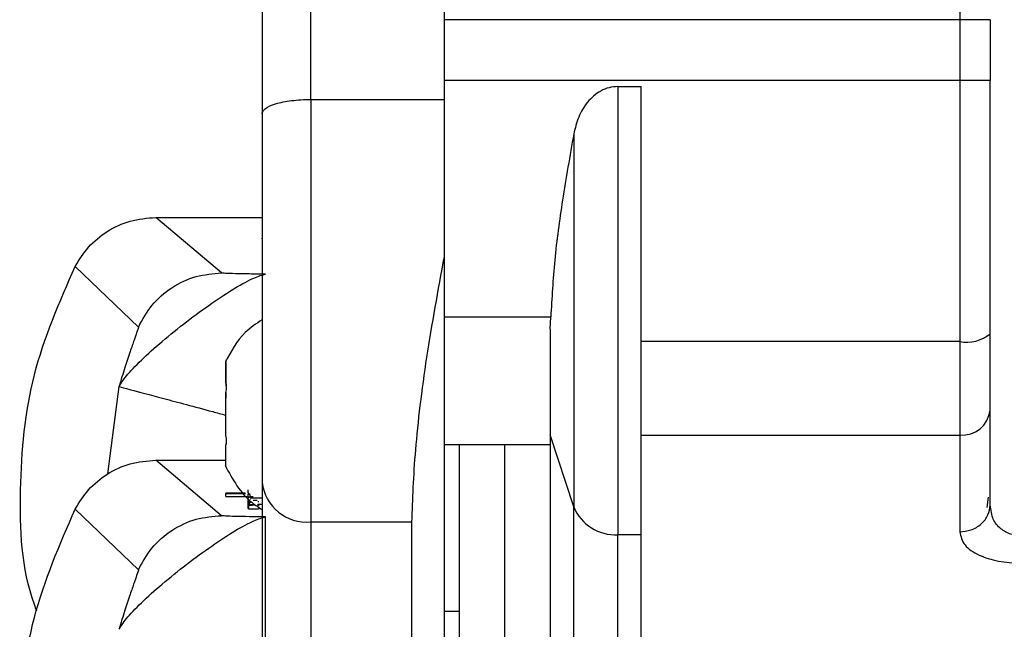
# Model space of a CAD drawing. Header units: inches. Extents: x 170 to 312, y 215 to 248.
# Tile 500 of 529: x 274.8586 to 274.9385, y 243.2571 to 243.3066. Entities that reach past the tile are written whole.
import ezdxf

# ---------------------------------------------------------------- set-up
doc = ezdxf.new("R2010")
doc.units = ezdxf.units.IN
doc.header["$LTSCALE"] = 0.25
doc.header["$MEASUREMENT"] = 0
doc.layers.add('MOTOR LH', color=7, linetype='Continuous')

msp = doc.modelspace()

# ---------------------------------------------------------------- linework, layer by layer
at = {"layer": 'MOTOR LH'}
for p, q in [((274.8821993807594, 243.3000819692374), (274.8821979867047, 243.3926751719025)), ((274.8930247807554, 243.3911875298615), (274.8930261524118, 243.3000821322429)), ((274.9348559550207, 243.3602622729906), (274.9348571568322, 243.2804383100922)), ((274.9348567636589, 243.3065526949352), (274.8930260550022, 243.3065520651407)), ((274.9373173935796, 243.3065527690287), (274.9373174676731, 243.3016315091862)), ((274.9348568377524, 243.3016314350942), (274.8930261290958, 243.3016308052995)), ((274.9071077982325, 243.3011266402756), (274.9090202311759, 243.3011266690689)), ((274.9071077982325, 243.3011266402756), (274.9071083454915, 243.2647779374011)), ((274.8821993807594, 243.3000819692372), (274.8930261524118, 243.3000821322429)), ((274.8821993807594, 243.3000819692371), (274.8821998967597, 243.2658094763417)), ((274.8930261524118, 243.3000821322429), (274.893026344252, 243.2873401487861)), ((274.9035426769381, 243.2972948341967), (274.9035431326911, 243.2670239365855)), ((274.8696351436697, 243.2905127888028), (274.8782625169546, 243.2905129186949)), ((274.8749622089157, 243.2860059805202), (274.8696351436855, 243.2905127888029)), ((274.8781951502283, 243.2888210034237), (274.8781951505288, 243.2888010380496)), ((274.8930263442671, 243.2873391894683), (274.8930269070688, 243.2499587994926)), ((274.8630869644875, 243.2865354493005), (274.8682192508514, 243.2816199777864)), ((274.9373177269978, 243.2844074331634), (274.9373177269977, 243.2844074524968)), ((274.8930264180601, 243.282437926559), (274.9016736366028, 243.2824380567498)), ((274.9016389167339, 243.2814614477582), (274.9016736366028, 243.2824380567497)), ((274.9348571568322, 243.2804383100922), (274.9090205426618, 243.2804379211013)), ((274.9348571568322, 243.2804383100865), (274.9348573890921, 243.2650117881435)), ((274.8753099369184, 243.2788321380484), (274.8753099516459, 243.2778539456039)), ((274.875309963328, 243.2770779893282), (274.8753099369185, 243.2788321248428)), ((274.8753099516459, 243.2778539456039), (274.8753099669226, 243.2768392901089)), ((274.8657322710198, 243.2697003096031), (274.8666679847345, 243.2767890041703)), ((274.875309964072, 243.2770285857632), (274.8753099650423, 243.2769641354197)), ((274.8753099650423, 243.2769641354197), (274.8753555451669, 243.2769641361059)), ((274.8753099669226, 243.2768392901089), (274.8753731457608, 243.2768392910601)), ((274.8753099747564, 243.2763194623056), (274.8753099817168, 243.2758566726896)), ((274.8753100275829, 243.2728102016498), (274.8753099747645, 243.2763183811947)), ((274.9373179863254, 243.267182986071), (274.9373178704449, 243.2748796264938)), ((274.8753100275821, 243.2728103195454), (274.8753100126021, 243.2738052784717)), ((274.9035431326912, 243.2670239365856), (274.9016387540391, 243.272887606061)), ((274.9090206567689, 243.2728589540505), (274.9348572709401, 243.2728593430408)), ((274.8753588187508, 243.2721645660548), (274.8753100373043, 243.2721645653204)), ((274.875358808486, 243.272164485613), (274.8753100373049, 243.2721644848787)), ((274.8753100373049, 243.2721644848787), (274.8753100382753, 243.2721000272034)), ((274.8753100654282, 243.2702965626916), (274.8753100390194, 243.2720506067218)), ((274.8753100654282, 243.2702965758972), (274.8753100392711, 243.2720339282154)), ((274.893026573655, 243.2721034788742), (274.9016387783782, 243.2721036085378)), ((274.8942568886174, 243.2721034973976), (274.8942571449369, 243.2550789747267)), ((274.8979481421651, 243.2516021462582), (274.8979478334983, 243.2721035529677)), ((274.8696354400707, 243.2708241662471), (274.8753100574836, 243.270824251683)), ((274.8749625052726, 243.2663173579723), (274.8696354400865, 243.2708241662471)), ((274.8771336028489, 243.2681797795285), (274.8771335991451, 243.2684257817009)), ((274.8768876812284, 243.2681427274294), (274.8753234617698, 243.2681427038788)), ((274.8753234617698, 243.2681427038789), (274.8753234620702, 243.2681227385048)), ((274.8753234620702, 243.2681227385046), (274.8769021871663, 243.2681227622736)), ((274.875323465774, 243.2678767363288), (274.8753234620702, 243.2681227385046)), ((274.875323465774, 243.2678767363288), (274.8770809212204, 243.2678767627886)), ((274.8771336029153, 243.2681752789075), (274.8771837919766, 243.2681681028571)), ((274.8771336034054, 243.2681427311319), (274.8771336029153, 243.2681752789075)), ((274.8771336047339, 243.2680544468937), (274.8772528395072, 243.268039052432)), ((274.8771336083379, 243.2678150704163), (274.8771336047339, 243.2680544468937)), ((274.8771336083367, 243.2678150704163), (274.87719201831, 243.2678040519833)), ((274.8771336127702, 243.2675205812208), (274.877133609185, 243.2677587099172)), ((274.8772786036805, 243.2680197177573), (274.877278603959, 243.2680012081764)), ((274.8772786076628, 243.2677552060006), (274.877278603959, 243.2680012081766)), ((274.8772786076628, 243.2677552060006), (274.8782628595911, 243.2677552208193)), ((274.8772786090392, 243.2676636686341), (274.8772786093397, 243.26764370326)), ((274.9371593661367, 243.2678104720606), (274.9370590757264, 243.2669771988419)), ((274.8630872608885, 243.2668468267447), (274.8682195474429, 243.2619313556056)), ((274.8771336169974, 243.2672397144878), (274.8771336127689, 243.2675205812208)), ((274.8771336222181, 243.2668928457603), (274.8771336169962, 243.2672397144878)), ((274.8771757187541, 243.2668783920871), (274.8771757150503, 243.2671243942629)), ((274.8771757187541, 243.2668783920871), (274.8779521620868, 243.2668784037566)), ((274.8772224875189, 243.2672050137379), (274.8772224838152, 243.2674510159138)), ((274.8772786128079, 243.2674132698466), (274.8772786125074, 243.2674332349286)), ((274.8772786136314, 243.2673585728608), (274.8772786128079, 243.2674132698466)), ((274.8772786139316, 243.2673386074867), (274.8772786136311, 243.2673585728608)), ((274.8780569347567, 243.2672257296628), (274.8780569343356, 243.2672536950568)), ((274.9035434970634, 243.2428520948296), (274.9035431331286, 243.2670239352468)), ((274.9374101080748, 243.2667339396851), (274.9373179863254, 243.2671829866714)), ((274.8785424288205, 243.2539228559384), (274.8785422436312, 243.2662231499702)), ((274.8821998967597, 243.2658094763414), (274.8903893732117, 243.2658095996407)), ((274.8821998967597, 243.2658094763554), (274.8822002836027, 243.2401161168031)), ((274.8903893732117, 243.2658095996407), (274.8903897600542, 243.2401162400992)), ((274.909020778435, 243.2647779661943), (274.9071083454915, 243.2647779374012)), ((274.907108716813, 243.2401164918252), (274.9071083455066, 243.2647779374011)), ((274.8942570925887, 243.2585558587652), (274.8930267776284, 243.2585558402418))]:
    msp.add_line(p, q, dxfattribs=at)
at = {"layer": 'MOTOR LH', "flags": 128}
for points in [[(274.9373173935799, 243.306552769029), (274.9372701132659, 243.3065527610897), (274.9371300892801, 243.3065527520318), (274.9369027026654, 243.3065527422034), (274.9365966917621, 243.3065527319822), (274.9362238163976, 243.3065527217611), (274.9357984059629, 243.3065527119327), (274.9353368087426, 243.3065527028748), (274.9348567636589, 243.3065526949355)], [(274.9373174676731, 243.3016315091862), (274.9372701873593, 243.301631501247), (274.9371301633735, 243.3016314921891), (274.9369027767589, 243.3016314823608), (274.9365967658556, 243.3016314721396), (274.9362238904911, 243.3016314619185), (274.9357984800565, 243.3016314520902), (274.9353368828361, 243.3016314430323), (274.9348568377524, 243.301631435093)]]:
    msp.add_lwpolyline(points, dxfattribs=at)
at = {"layer": 'MOTOR LH'}
for centre, radius, start, end in [((274.9354303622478, 243.2832768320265), 0.002895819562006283, 258.5833392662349, 310.6753556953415), ((274.9350577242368, 243.2751237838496), 0.002273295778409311, 264.9412374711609, 353.8344048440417), ((274.8818670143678, 243.2694214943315), 0.00362732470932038, 186.4768017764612, 275.2654865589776), ((274.9069092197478, 243.2684144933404), 0.003642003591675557, 202.4459006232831, 273.1341969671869)]:
    msp.add_arc(centre, radius, start, end, dxfattribs=at)
for points, knots in [([(274.8782610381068, 243.3887380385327), (274.8782610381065, 243.3887380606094), (274.8782610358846, 243.3888856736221), (274.8782610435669, 243.3883752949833), (274.878261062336, 243.3871286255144), (274.8782610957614, 243.3849084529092), (274.8782611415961, 243.3818640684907), (274.878261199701, 243.3780047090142), (274.8782612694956, 243.3733689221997), (274.878261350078, 243.3680166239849), (274.8782614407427, 243.3619946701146), (274.8782615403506, 243.3553787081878), (274.878261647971, 243.3482305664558), (274.8782617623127, 243.3406360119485), (274.8782618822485, 243.3326699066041), (274.8782620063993, 243.3244238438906), (274.8782621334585, 243.3159846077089), (274.878262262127, 243.307438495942), (274.8782623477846, 243.3017491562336), (274.8782623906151, 243.2989043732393)], [0, 0, 0, 0, 9.349440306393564e-06, 0.06251374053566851, 0.1250081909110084, 0.187512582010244, 0.2500070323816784, 0.3125114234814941, 0.3750058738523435, 0.437510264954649, 0.5000047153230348, 0.5625088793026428, 0.6250035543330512, 0.6875077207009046, 0.7500023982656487, 0.8125067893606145, 0.8750012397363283, 0.9374981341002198, 0.9999999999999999, 0.9999999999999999, 0.9999999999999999, 0.9999999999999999]), ([(274.9071077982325, 243.3011266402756), (274.9068725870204, 243.3011089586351), (274.906395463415, 243.3010730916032), (274.9055078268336, 243.3007006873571), (274.9046000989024, 243.2999036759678), (274.903875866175, 243.2986666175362), (274.9036539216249, 243.2977528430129), (274.9035426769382, 243.2972948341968)], [0, 0, 0, 0, 0.1243862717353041, 0.2523163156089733, 0.5026983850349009, 0.7507388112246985, 1, 1, 1, 1]), ([(274.8782623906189, 243.2989043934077), (274.878264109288, 243.2989317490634), (274.8782689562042, 243.2990088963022), (274.8783333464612, 243.2991601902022), (274.8785824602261, 243.2994268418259), (274.8791441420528, 243.2996895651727), (274.8799364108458, 243.2998855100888), (274.8806339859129, 243.2999971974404), (274.8813948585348, 243.3000679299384), (274.8819330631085, 243.3000773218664), (274.8821993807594, 243.3000819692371)], [0, 0, 0, 0, 0.04396355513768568, 0.1239841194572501, 0.2485067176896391, 0.4974988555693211, 0.6263221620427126, 0.7479481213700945, 0.8752781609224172, 1, 1, 1, 1]), ([(274.9035426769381, 243.2972948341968), (274.9032256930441, 243.2954986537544), (274.9026217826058, 243.2920766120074), (274.9019435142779, 243.2871138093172), (274.901762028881, 243.283969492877), (274.9016736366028, 243.2824380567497)], [0, 0, 0, 0, 0.3617099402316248, 0.6891214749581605, 0.9999999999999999, 0.9999999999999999, 0.9999999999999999, 0.9999999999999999]), ([(274.8630869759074, 243.2865354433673), (274.8634242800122, 243.287080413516), (274.864110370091, 243.2881889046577), (274.8656688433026, 243.2894515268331), (274.8675440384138, 243.2903398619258), (274.8689310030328, 243.2904545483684), (274.8696351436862, 243.2905127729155)], [0, 0, 0, 0, 0.2379336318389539, 0.4839665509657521, 0.7380177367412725, 1, 1, 1, 1]), ([(274.8930263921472, 243.2873396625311), (274.892518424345, 243.2845925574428), (274.8915021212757, 243.2790963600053), (274.8905745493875, 243.2713276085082), (274.8904509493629, 243.2676444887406), (274.8903893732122, 243.2658095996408)], [0, 0, 0, 0, 0.3339764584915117, 0.6681945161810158, 1, 1, 1, 1]), ([(274.8599809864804, 243.2585785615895), (274.8599145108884, 243.258752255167), (274.8587287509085, 243.2618505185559), (274.8584580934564, 243.2684589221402), (274.8592906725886, 243.2778694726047), (274.8618215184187, 243.2836467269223), (274.8630869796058, 243.2865354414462)], [0, 0, 0, 0, 0.01941235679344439, 0.3462683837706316, 0.6731243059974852, 1, 1, 1, 1]), ([(274.8682194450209, 243.2816202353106), (274.8685533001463, 243.2822316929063), (274.8692353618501, 243.2834808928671), (274.8708900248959, 243.2848912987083), (274.8728499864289, 243.285831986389), (274.8742680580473, 243.2859487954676), (274.8749621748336, 243.2860059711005)], [0, 0, 0, 0, 0.2447396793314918, 0.4999999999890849, 0.7552603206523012, 1, 1, 1, 1]), ([(274.8785419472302, 243.2859117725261), (274.8780886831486, 243.2859156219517), (274.8771615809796, 243.2859234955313), (274.8760574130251, 243.2859462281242), (274.8751935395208, 243.2859737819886), (274.8750381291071, 243.285995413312), (274.8749622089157, 243.2860059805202)], [0, 0, 0, 0, 0.2457371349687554, 0.5026284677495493, 0.7570269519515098, 0.9999999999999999, 0.9999999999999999, 0.9999999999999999, 0.9999999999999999]), ([(274.8666637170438, 243.2767901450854), (274.8668160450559, 243.277049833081), (274.8671209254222, 243.2775695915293), (274.8683926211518, 243.2789122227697), (274.8701057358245, 243.2804447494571), (274.8721155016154, 243.282075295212), (274.8742104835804, 243.283589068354), (274.8760991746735, 243.284838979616), (274.8777042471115, 243.285698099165), (274.8782627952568, 243.285840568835), (274.8785419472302, 243.285911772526)], [0, 0, 0, 0, 0.1249587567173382, 0.250101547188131, 0.3750450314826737, 0.5000695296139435, 0.6250331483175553, 0.7499863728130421, 0.8750478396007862, 1, 1, 1, 1]), ([(274.8782626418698, 243.282216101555), (274.8777739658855, 243.2818939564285), (274.8764606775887, 243.2810282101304), (274.8757198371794, 243.2796216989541), (274.8752546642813, 243.2787385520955)], [0, 0, 0, 0, 0.3721010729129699, 0.9999999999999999, 0.9999999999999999, 0.9999999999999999, 0.9999999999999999]), ([(274.8682192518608, 243.2816199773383), (274.8682192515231, 243.2816199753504), (274.8682192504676, 243.2816199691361), (274.8682192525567, 243.2816199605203), (274.8682192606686, 243.2816199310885), (274.868219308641, 243.2816198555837), (274.8682195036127, 243.2816195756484), (274.868220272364, 243.2816184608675), (274.8682223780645, 243.281611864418), (274.8682157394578, 243.2815502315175), (274.8681102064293, 243.2812272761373), (274.8678593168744, 243.2805193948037), (274.867528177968, 243.2795767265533), (274.8670981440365, 243.2783185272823), (274.8668129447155, 243.2773151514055), (274.8666637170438, 243.2767901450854)], [0, 0, 0, 0, 6.370814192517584e-06, 1.991547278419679e-05, 6.857021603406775e-05, 0.0002521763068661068, 0.0009644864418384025, 0.003767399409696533, 0.01485464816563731, 0.05857361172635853, 0.2323465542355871, 0.370085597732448, 0.5478451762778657, 0.7634145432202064, 1, 1, 1, 1]), ([(274.8753099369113, 243.2788330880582), (274.8753275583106, 243.2788746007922), (274.8753628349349, 243.2789577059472), (274.8753777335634, 243.2789925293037), (274.8753784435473, 243.2789941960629), (274.8753785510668, 243.2789944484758)], [0, 0, 0, 0, 0.4585624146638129, 0.9180050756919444, 1, 1, 1, 1]), ([(274.8753099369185, 243.2788321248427), (274.8753275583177, 243.2788736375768), (274.8753628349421, 243.2789567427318), (274.8753777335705, 243.2789915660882), (274.8753784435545, 243.2789932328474), (274.8753785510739, 243.2789934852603)], [0, 0, 0, 0, 0.4585624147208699, 0.9180050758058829, 1, 1, 1, 1]), ([(274.8753493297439, 243.2789248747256), (274.8753417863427, 243.2789071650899), (274.8753312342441, 243.2788823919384), (274.8753146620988, 243.2788432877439), (274.8753099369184, 243.2788321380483)], [0, 0, 0, 0, 0.7148721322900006, 1, 1, 1, 1]), ([(274.8666636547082, 243.2767899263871), (274.8668694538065, 243.2767348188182), (274.8672972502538, 243.2766202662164), (274.8700989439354, 243.275870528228), (274.8730364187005, 243.2750845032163), (274.8749526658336, 243.274571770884), (274.8753100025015, 243.2744761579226)], [0, 0, 0, 0, 0.2937131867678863, 0.6105442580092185, 0.9273753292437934, 1, 1, 1, 1]), ([(274.8753099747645, 243.2763183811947), (274.8753276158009, 243.2763902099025), (274.8753629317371, 243.2765340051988), (274.8753828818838, 243.2767470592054), (274.8753736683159, 243.2769235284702), (274.8753442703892, 243.2770286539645), (274.8753182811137, 243.2770660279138), (274.875309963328, 243.2770779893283)], [0, 0, 0, 0, 0.229250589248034, 0.458941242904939, 0.6795282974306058, 0.8974340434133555, 1, 1, 1, 1]), ([(274.8753100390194, 243.2720506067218), (274.8753276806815, 243.2720808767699), (274.8753629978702, 243.2721414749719), (274.8753829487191, 243.2723078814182), (274.875373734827, 243.2725058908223), (274.8753443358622, 243.2726799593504), (274.8753183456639, 243.2727786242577), (274.875310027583, 243.2728102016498)], [0, 0, 0, 0, 0.2292505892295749, 0.4589412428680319, 0.6795282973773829, 0.8974340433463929, 1, 1, 1, 1]), ([(274.9016387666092, 243.2728860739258), (274.9016388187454, 243.2694232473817), (274.9016389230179, 243.2624975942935), (274.9016390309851, 243.2553265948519), (274.9016390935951, 243.2511681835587), (274.9016391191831, 243.2494687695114), (274.9016391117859, 243.2499601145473), (274.9016391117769, 243.2499607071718)], [0, 0, 0, 0, 0.2499245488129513, 0.4998490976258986, 0.749773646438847, 0.999698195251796, 1, 1, 1, 1]), ([(274.8630872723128, 243.2668468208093), (274.8634245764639, 243.2673917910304), (274.8641106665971, 243.2685002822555), (274.8656691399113, 243.2697629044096), (274.8675443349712, 243.2706512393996), (274.8689312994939, 243.2707659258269), (274.8696354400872, 243.2708241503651)], [0, 0, 0, 0, 0.2379336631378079, 0.483966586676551, 0.7380177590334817, 1, 1, 1, 1]), ([(274.8752547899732, 243.2703901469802), (274.875868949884, 243.2692672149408), (274.876647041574, 243.2678445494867), (274.8779816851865, 243.2669927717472), (274.8782628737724, 243.266813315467)], [0, 0, 0, 0, 0.7893156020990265, 0.9999999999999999, 0.9999999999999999, 0.9999999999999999, 0.9999999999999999]), ([(274.8753100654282, 243.2702965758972), (274.8753276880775, 243.2702550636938), (274.8753629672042, 243.270171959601), (274.8753778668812, 243.2701371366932), (274.8753785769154, 243.2701354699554), (274.8753786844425, 243.2701352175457)], [0, 0, 0, 0, 0.458562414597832, 0.918005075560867, 0.9999999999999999, 0.9999999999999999, 0.9999999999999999, 0.9999999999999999]), ([(274.8772878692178, 243.2680723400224), (274.8772332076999, 243.268068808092), (274.8771431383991, 243.268062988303), (274.8771362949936, 243.2680568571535), (274.8771336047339, 243.2680544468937)], [0, 0, 0, 0, 0.6068828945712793, 1, 1, 1, 1]), ([(274.8775406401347, 243.2678413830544), (274.8774653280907, 243.2678392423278), (274.8772791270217, 243.2678339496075), (274.8771523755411, 243.2678246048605), (274.877139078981, 243.2678178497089), (274.8771336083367, 243.2678150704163)], [0, 0, 0, 0, 0.2855788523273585, 0.7060635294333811, 1, 1, 1, 1]), ([(274.8630878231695, 243.2306217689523), (274.8618327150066, 243.2335074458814), (274.8593225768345, 243.2392786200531), (274.8583330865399, 243.2487342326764), (274.8593222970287, 243.2581898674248), (274.8618322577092, 243.2639611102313), (274.8630872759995, 243.2668468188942)], [0, 0, 0, 0, 0.2500079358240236, 0.500000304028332, 0.749992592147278, 1, 1, 1, 1]), ([(274.8771336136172, 243.2674642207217), (274.8771396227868, 243.267462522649), (274.8771553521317, 243.2674580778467), (274.877196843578, 243.2674537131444), (274.8772224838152, 243.2674510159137)], [0, 0, 0, 0, 0.3820355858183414, 1, 1, 1, 1]), ([(274.8771336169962, 243.2672397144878), (274.877142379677, 243.2672359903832), (274.8771638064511, 243.2672268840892), (274.8773512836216, 243.267215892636), (274.877557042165, 243.2672097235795), (274.877618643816, 243.2672078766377)], [0, 0, 0, 0, 0.3264973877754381, 0.7983613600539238, 1, 1, 1, 1]), ([(274.8772298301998, 243.2671509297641), (274.8772014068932, 243.2671490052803), (274.8771434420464, 243.2671450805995), (274.8771369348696, 243.2671409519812), (274.8771336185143, 243.2671388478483)], [0, 0, 0, 0, 0.4903542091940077, 0.9999999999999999, 0.9999999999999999, 0.9999999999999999, 0.9999999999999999]), ([(274.8771336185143, 243.2671388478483), (274.8771361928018, 243.2671367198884), (274.8771420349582, 243.2671318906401), (274.8771636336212, 243.2671270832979), (274.8771757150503, 243.2671243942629)], [0, 0, 0, 0, 0.4406399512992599, 1, 1, 1, 1]), ([(274.8771336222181, 243.2668928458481), (274.877136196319, 243.2668907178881), (274.8771420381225, 243.2668858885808), (274.8771636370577, 243.2668810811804), (274.8771757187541, 243.2668783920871)], [0, 0, 0, 0, 0.4406346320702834, 1, 1, 1, 1]), ([(274.8775727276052, 243.2671593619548), (274.8774968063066, 243.2671582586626), (274.8773491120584, 243.2671561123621), (274.8772688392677, 243.2671526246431), (274.8772298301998, 243.2671509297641)], [0, 0, 0, 0, 0.5140437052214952, 1, 1, 1, 1]), ([(274.877845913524, 243.2675519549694), (274.8777974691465, 243.2675514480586), (274.8776807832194, 243.2675502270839), (274.8775923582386, 243.2675481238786), (274.877540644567, 243.2675468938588)], [0, 0, 0, 0, 0.4151689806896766, 1, 1, 1, 1]), ([(274.8779989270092, 243.2674510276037), (274.8779773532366, 243.2674519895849), (274.8779446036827, 243.2674534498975), (274.8779157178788, 243.2674555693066), (274.8779119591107, 243.2674566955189), (274.8779100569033, 243.2674572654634)], [0, 0, 0, 0, 0.4880931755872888, 0.7409382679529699, 1, 1, 1, 1]), ([(274.8779100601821, 243.2672394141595), (274.8779130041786, 243.2672414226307), (274.8779202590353, 243.2672463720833), (274.8780059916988, 243.2672509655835), (274.8780569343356, 243.2672536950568)], [0, 0, 0, 0, 0.4057966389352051, 1, 1, 1, 1]), ([(274.8779875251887, 243.2672288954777), (274.8779737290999, 243.2672298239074), (274.877946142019, 243.2672316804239), (274.8779166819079, 243.2672352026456), (274.8779126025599, 243.2672377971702), (274.8779100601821, 243.2672394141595)], [0, 0, 0, 0, 0.2737349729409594, 0.5473688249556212, 1, 1, 1, 1]), ([(274.8779100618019, 243.2671317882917), (274.8779116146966, 243.2671327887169), (274.8779151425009, 243.2671350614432), (274.8779503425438, 243.2671378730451), (274.8780003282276, 243.2671393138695), (274.87801513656, 243.2671397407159)], [0, 0, 0, 0, 0.3562365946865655, 0.8092841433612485, 1, 1, 1, 1]), ([(274.8779521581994, 243.2671244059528), (274.8779414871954, 243.26712562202), (274.877920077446, 243.267128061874), (274.8779134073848, 243.2671305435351), (274.8779100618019, 243.2671317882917)], [0, 0, 0, 0, 0.4984179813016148, 1, 1, 1, 1]), ([(274.8779521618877, 243.2668910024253), (274.8779576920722, 243.2668914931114), (274.8779691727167, 243.2668925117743), (274.8779994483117, 243.2668933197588), (274.8780151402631, 243.2668937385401)], [0, 0, 0, 0, 0.4816963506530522, 1, 1, 1, 1]), ([(274.8782174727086, 243.2672202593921), (274.8781766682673, 243.2672213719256), (274.878080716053, 243.2672239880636), (274.8780215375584, 243.2672271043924), (274.8779875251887, 243.2672288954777)], [0, 0, 0, 0, 0.4252579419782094, 1, 1, 1, 1]), ([(274.9371435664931, 243.2663809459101), (274.9371441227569, 243.26638189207), (274.9372862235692, 243.266623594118), (274.9373021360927, 243.2669038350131), (274.9373179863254, 243.2671829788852)], [0, 0, 0, 0, 0.003914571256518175, 1, 1, 1, 1]), ([(274.8666640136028, 243.2571015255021), (274.8668163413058, 243.2573612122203), (274.8671212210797, 243.257880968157), (274.8683929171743, 243.2592236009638), (274.8701060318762, 243.2607561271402), (274.8721157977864, 243.262386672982), (274.8742107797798, 243.2639004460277), (274.8760994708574, 243.2651503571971), (274.8777045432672, 243.2660094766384), (274.8782630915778, 243.2661519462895), (274.8785422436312, 243.2662231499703)], [0, 0, 0, 0, 0.1249587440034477, 0.250101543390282, 0.3750450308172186, 0.5000695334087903, 0.6250331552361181, 0.7499863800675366, 0.875047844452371, 1, 1, 1, 1]), ([(274.8682197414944, 243.2619316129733), (274.8685535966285, 243.2625430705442), (274.8692356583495, 243.2637922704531), (274.8708903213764, 243.2652026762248), (274.8728502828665, 243.2661433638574), (274.8742683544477, 243.26626017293), (274.8749624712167, 243.26631734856)], [0, 0, 0, 0, 0.2447396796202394, 0.499999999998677, 0.7552603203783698, 0.9999999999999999, 0.9999999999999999, 0.9999999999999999, 0.9999999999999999]), ([(274.8785422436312, 243.2662231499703), (274.8780889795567, 243.2662269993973), (274.8771618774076, 243.2662348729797), (274.8760577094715, 243.2662576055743), (274.8751938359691, 243.2662851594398), (274.8750384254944, 243.2663067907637), (274.8749625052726, 243.2663173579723)], [0, 0, 0, 0, 0.2457371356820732, 0.5026284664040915, 0.7570269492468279, 1, 1, 1, 1]), ([(274.9348573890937, 243.265011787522), (274.9351668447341, 243.2650408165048), (274.935642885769, 243.2650854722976), (274.9362163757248, 243.2653560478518), (274.9366085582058, 243.2656368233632), (274.9369329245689, 243.2659817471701), (274.9370740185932, 243.2662491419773), (274.9371435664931, 243.2663809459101)], [0, 0, 0, 0, 0.3152398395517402, 0.4849389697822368, 0.6582393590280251, 0.8315397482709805, 1, 1, 1, 1]), ([(274.9397786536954, 243.2646956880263), (274.939628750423, 243.2647036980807), (274.9393217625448, 243.2647201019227), (274.9388772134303, 243.2648480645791), (274.9384576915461, 243.265049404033), (274.9379335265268, 243.2654482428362), (274.9375030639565, 243.266020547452), (274.9374366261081, 243.2665304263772), (274.9374101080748, 243.2667339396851)], [0, 0, 0, 0, 0.1099615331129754, 0.2251909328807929, 0.3485942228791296, 0.4825464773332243, 0.7934633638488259, 1, 1, 1, 1]), ([(274.909021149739, 243.2401166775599), (274.9090211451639, 243.2404205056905), (274.9090211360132, 243.2410281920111), (274.9090210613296, 243.2459884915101), (274.9090209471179, 243.2535742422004), (274.9090208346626, 243.2610433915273), (274.9090207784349, 243.2647779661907)], [0, 0, 0, 0, 0.2499814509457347, 0.4999876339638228, 0.7499938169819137, 1, 1, 1, 1]), ([(274.9348573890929, 243.2650117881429), (274.93493940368, 243.2646441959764), (274.9350963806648, 243.2639406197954), (274.9362882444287, 243.2631047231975), (274.9376712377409, 243.262671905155), (274.9388687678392, 243.2624993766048), (274.9394759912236, 243.2624836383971), (274.939778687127, 243.262475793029)], [0, 0, 0, 0, 0.2852021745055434, 0.545880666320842, 0.7796955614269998, 0.8901800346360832, 1, 1, 1, 1]), ([(274.8682195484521, 243.2619313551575), (274.8682195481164, 243.2619313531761), (274.8682195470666, 243.2619313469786), (274.8682195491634, 243.2619313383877), (274.8682195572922, 243.2619313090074), (274.8682196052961, 243.2619312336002), (274.8682198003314, 243.2619309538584), (274.8682205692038, 243.2619298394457), (274.8682226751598, 243.2619232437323), (274.8682160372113, 243.2618616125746), (274.8681105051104, 243.2615386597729), (274.8678596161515, 243.2608307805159), (274.867528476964, 243.2598881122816), (274.8670984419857, 243.2586299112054), (274.8668132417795, 243.2576265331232), (274.8666640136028, 243.2571015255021)], [0, 0, 0, 0, 6.36054658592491e-06, 1.989507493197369e-05, 6.85297646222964e-05, 0.0002520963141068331, 0.0009643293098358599, 0.003767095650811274, 0.01485408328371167, 0.05857266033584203, 0.2323453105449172, 0.3700844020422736, 0.5478441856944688, 0.7634139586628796, 1, 1, 1, 1])]:
    msp.add_open_spline(points, degree=3, knots=knots, dxfattribs=at)
for points in [[(274.9373177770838, 243.2810805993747), (274.9373177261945, 243.2844606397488), (274.9373176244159, 243.2912207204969), (274.9373175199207, 243.2981612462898), (274.9373174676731, 243.3016315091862)], [(274.909020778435, 243.2647779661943), (274.9090207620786, 243.2658643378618), (274.909020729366, 243.2680370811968), (274.9090206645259, 243.2723437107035), (274.9090205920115, 243.2771600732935), (274.9090205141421, 243.2823321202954), (274.9090204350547, 243.2875850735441), (274.9090203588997, 243.2926432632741), (274.9090202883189, 243.2973312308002), (274.9090202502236, 243.2998615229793), (274.9090202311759, 243.3011266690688)], [(274.8782623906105, 243.298904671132), (274.8782624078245, 243.2977613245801), (274.8782624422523, 243.2954746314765), (274.8782625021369, 243.2914971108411), (274.8782625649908, 243.2873223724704), (274.878262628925, 243.283075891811), (274.8782626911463, 243.2789431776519), (274.8782627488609, 243.2751098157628), (274.8782628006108, 243.2716726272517), (274.878262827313, 243.2698990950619), (274.8782628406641, 243.269012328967)], [(274.9016386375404, 243.2814579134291), (274.9016386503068, 243.2806099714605), (274.9016386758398, 243.2789140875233), (274.9016387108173, 243.2765909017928), (274.9016387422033, 243.2745062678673), (274.9016387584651, 243.2734261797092), (274.9016387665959, 243.2728861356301)], [(274.9373178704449, 243.2748796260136), (274.9373178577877, 243.2757203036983), (274.9373178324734, 243.2774016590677), (274.937317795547, 243.2798542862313), (274.9373177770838, 243.2810805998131)], [(274.8782628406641, 243.2690123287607), (274.878262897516, 243.2652362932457), (274.8782630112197, 243.2576842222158), (274.8782631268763, 243.2500025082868), (274.8782632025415, 243.2449770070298), (274.8782632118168, 243.2443610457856), (274.8782632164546, 243.2440530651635)]]:
    msp.add_open_spline(points, degree=3, dxfattribs=at)

doc.saveas('drawing.dxf')
